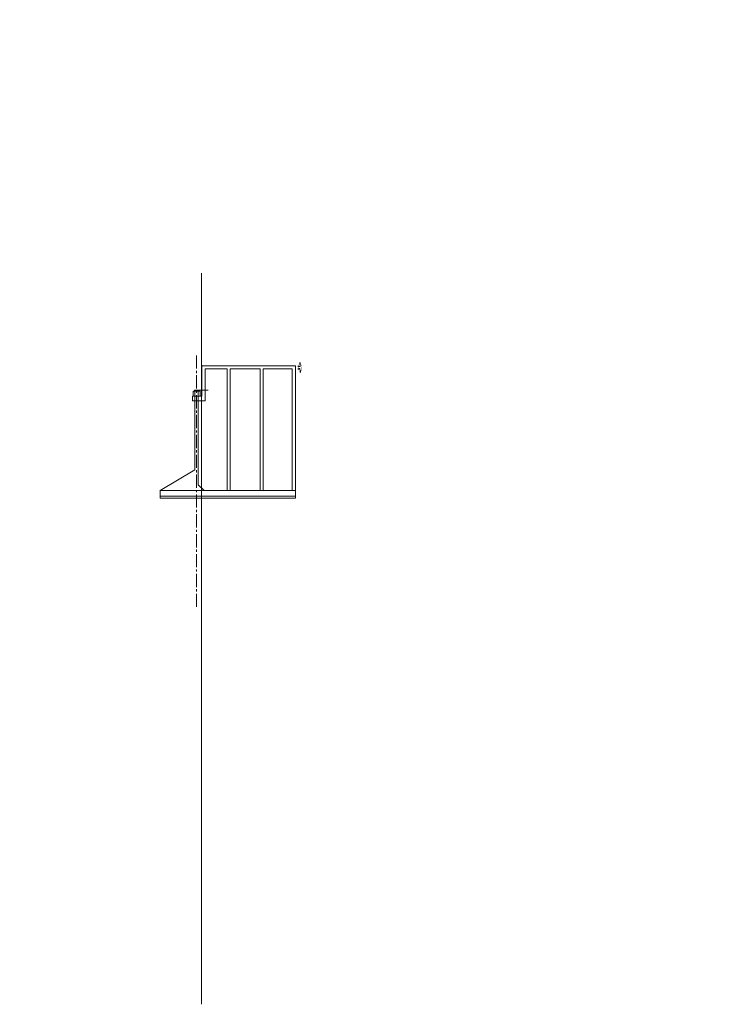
# Model space of a CAD drawing. Header units: millimetres. Extents: x -20950785 to 389010297, y -11535949 to 14056629.
# Tile 526 of 654: x 19468115 to 19528679, y -1697036 to -1612044. Entities that reach past the tile are written whole.
import ezdxf

# ---------------------------------------------------------------- set-up
doc = ezdxf.new("R2010")
doc.units = ezdxf.units.MM
doc.header["$LTSCALE"] = 60
doc.header["$MEASUREMENT"] = 0
doc.linetypes.add('CENTER2', pattern=[28.575, 19.05, -3.175, 3.175, -3.175])
doc.layers.add('TEXT', color=7, linetype='Continuous')
doc.styles.add('PDF Arial Bold', font='times.ttf')
doc.dimstyles.get("Standard").update_dxf_attribs({"dimtxt": 400, "dimasz": 215, "dimexe": 0.18, "dimexo": 0.0625, "dimgap": 0.09, "dimtad": 0, "dimtih": 1, "dimtoh": 1, "dimdec": 0, "dimzin": 4, "dimdsep": 46, "dimtxsty": 'Standard', "dimblk": 'OPEN90', "dimcen": 0, "dimadec": 0, "dimazin": 1, "dimtfac": 1, "dimtdec": 0, "dimtix": 1, "dimtofl": 0, "dimtmove": 0, "dimatfit": 3, "dimldrblk": 'OPEN30', "dimfxl": 1, "dimtolj": 1, "dimtzin": 0, "dimarcsym": 0})

# ---------------------------------------------------------------- blocks, each defined once
blk = doc.blocks.new('*D3053')
at = {"color": 0, "linetype": 'Continuous', "lineweight": -2, "ltscale": 2, "transparency": 16777216}
for p, q in [((19492132, -1641939), (19492321, -1641939)), ((19492321, -1641789), (19492321, -1641639)), ((19492128, -1642189), (19492321, -1642189)), ((19492321, -1642339), (19492321, -1642489))]:
    blk.add_line(p, q, dxfattribs=at)
at = {"color": 0, "linetype": 'Continuous', "lineweight": 9, "ltscale": 2, "transparency": 16777216}
for points in [[(19492296, -1641789), (19492346, -1641789), (19492321, -1641939)], [(19492296, -1642339), (19492346, -1642339), (19492321, -1642189)]]:
    blk.add_solid(points, dxfattribs=at)
at = {"layer": 'Defpoints', "color": 0, "linetype": 'Continuous', "lineweight": 9, "ltscale": 2, "transparency": 16777216}
for p in [(19492132, -1641939), (19492321, -1641939), (19492128, -1642189)]:
    blk.add_point(p, dxfattribs=at)
at = {"color": 0, "linetype": 'Continuous', "lineweight": 9, "ltscale": 2, "transparency": 16777216, "insert": (19492321, -1642064), "char_height": 250, "attachment_point": 5, "rotation": 90, "style": 'PDF Arial Bold'}
blk.add_mtext('\\A1;250', dxfattribs=at)

msp = doc.modelspace()

# ---------------------------------------------------------------- hatches: boundary and pattern name
at = {"linetype": 'Continuous', "lineweight": 9, "ltscale": 2}
h = msp.add_hatch(dxfattribs=at)
h.set_pattern_fill('ANSI31')
h.set_pattern_definition([(45, (7414025.25514, 73625.11486), (-0.0883883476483, 0.0883883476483), [])])
h.paths.add_polyline_path([(19483385.43, -1644036.32), (19483560.43, -1644036.32), (19483560.43, -1644116.32), (19483385.43, -1644116.32)])
h.paths.add_polyline_path([(19483210.43, -1644036.32), (19483385.43, -1644036.32), (19483385.43, -1644116.32), (19483210.43, -1644116.32)])

# ---------------------------------------------------------------- linework, layer by layer
at = {"color": 7, "linetype": 'Continuous', "lineweight": 9, "ltscale": 2}
for p, q in [((19483795.43, -1652316.32), (19483795.43, -1633926.32)), ((19483560.43, -1644036.32), (19483210.43, -1644036.32)), ((19483210.43, -1644036.32), (19483210.43, -1644116.32)), ((19483210.43, -1644036.32), (19484371.75, -1644036.32)), ((19483560.43, -1644036.32), (19483560.43, -1644116.32)), ((19483795.43, -1644658.32), (19483795.43, -1653336.32)), ((19483795.43, -1697036.32), (19483795.43, -1647196.32)), ((19483235.43, -1650886.32), (19480235.43, -1652686.32)), ((19484035.43, -1652686.32), (19483535.43, -1652186.32)), ((19480235.43, -1652686.32), (19480235.43, -1653186.32)), ((19480235.43, -1653336.32), (19480235.43, -1653186.32))]:
    msp.add_line(p, q, dxfattribs=at)
at = {"linetype": 'CENTER2', "lineweight": 9}
msp.add_line((19483385.43, -1662737.82), (19483385.43, -1640917.39), dxfattribs=at)
at = {"color": 7, "linetype": 'Continuous', "lineweight": 9}
for p, q in [((19483835.43, -1641936.32), (19483835.43, -1641861.32)), ((19483835.43, -1644536.32), (19483835.43, -1641933.15)), ((19483835.43, -1641936.32), (19484135.43, -1641936.32)), ((19484135.43, -1641936.32), (19491935.43, -1641936.32)), ((19491935.43, -1641936.32), (19491935.43, -1652686.32)), ((19491935.43, -1653336.32), (19491935.43, -1641936.32)), ((19484135.43, -1642186.32), (19486035.43, -1642186.32)), ((19484135.43, -1642186.32), (19484135.43, -1644936.32)), ((19486035.43, -1652686.32), (19486035.43, -1642186.32)), ((19486285.43, -1642186.32), (19488885.43, -1642186.32)), ((19486285.43, -1652686.32), (19486285.43, -1642186.32)), ((19488885.43, -1652686.32), (19488885.43, -1642186.32)), ((19489135.43, -1642186.32), (19491635.43, -1642186.32)), ((19489135.43, -1652686.32), (19489135.43, -1642186.32)), ((19491635.43, -1652686.32), (19491635.43, -1642186.32)), ((19483460.43, -1644536.32), (19483035.43, -1644536.32)), ((19483035.43, -1644536.32), (19483035.43, -1644936.32)), ((19483085.43, -1644536.32), (19483085.43, -1644116.32)), ((19483085.43, -1644116.32), (19483685.43, -1644116.32)), ((19483235.43, -1647217.19), (19483235.43, -1644036.32)), ((19483235.43, -1647217.19), (19483235.43, -1644036.32)), ((19483835.43, -1644536.32), (19483460.43, -1644536.32)), ((19483535.43, -1647206.22), (19483535.43, -1644036.32)), ((19483685.43, -1644116.32), (19483685.43, -1644536.32)), ((19483035.43, -1644936.32), (19484135.43, -1644936.32)), ((19483235.43, -1650886.32), (19483235.43, -1647217.19)), ((19483235.43, -1650886.32), (19483235.43, -1647217.19)), ((19483535.43, -1652186.32), (19483535.43, -1647206.22)), ((19480235.43, -1652686.32), (19491935.43, -1652686.32)), ((19480235.43, -1653186.32), (19491935.43, -1653186.32)), ((19480235.43, -1653336.32), (19491935.43, -1653336.32))]:
    msp.add_line(p, q, dxfattribs=at)

# ---------------------------------------------------------------- texts
at = {"linetype": 'Continuous', "lineweight": 9, "char_height": 1915.15152, "width": 72153.3279, "attachment_point": 1}
for insert in [(11996265.89, -1637530.04), (13354190.39, -1637530.04), (14580788.89, -1637530.04)]:
    msp.add_mtext('\\pi7448.80773;{\\fTimes New Roman|b0|i0|c0|p18;\\LCertified that the boring details  shown are correct.}', dxfattribs=dict(at, insert=insert))
at = {"layer": 'TEXT', "linetype": 'Continuous', "lineweight": 9, "char_height": 1300, "attachment_point": 1}
for s, insert, width in [('\\pi2427.77062;{\\fTimes New Roman|b0|i0|c0|p18;\\LELEVATION OF PIER \\P\\pi3593.74034;ALONG CURRENT \\P\\pi6498.82325;DIRECTION  }', (18007457.01, -1612066.89), 23280.4872), ('\\pi2427.77062;{\\fTimes New Roman|b0|i0|c0|p18;\\LELEVATION OF PIER \\P\\pi3593.74034;ALONG CURRENT \\P\\pi6498.82325;DIRECTION  }', (16438929.51, -1612332.06), 23280.4872), ('\\pi1974.11068;{\\fTimes New Roman|b0|i0|c0|p18;\\LELEVATION OF PIER \\P\\pi3681.82517;ALONG TRAFFIC  \\P\\pi6045.16331;DIRECTION  }', (16459571.96, -1612784.78), 22373.1673), ('\\pi1974.11068;{\\fTimes New Roman|b0|i0|c0|p18;\\LELEVATION OF PIER \\P\\pi3681.82517;ALONG TRAFFIC  \\P\\pi6045.16331;DIRECTION  }', (18028099.46, -1612519.6), 22373.1673)]:
    msp.add_mtext(s, dxfattribs=dict(at, insert=insert, width=width))

# ---------------------------------------------------------------- dimensions: what is measured, and where the dimension line sits
at = {"color": 7, "linetype": 'Continuous', "lineweight": 9, "ltscale": 2}
dim = msp.add_linear_dim(base=(19492320.93, -1641939.5), p1=(19492128.3, -1642189.5), p2=(19492131.93, -1641939.5), angle=90, dimstyle='Standard', override={"dimtxt": 250, "dimasz": 150, "dimtxsty": 'PDF Arial Bold', "dimfxl": 300}, dxfattribs=at)
dim.commit()
dim.dimension.update_dxf_attribs({"geometry": '*D3053', "text_midpoint": (19492320.93, -1642064.5), "dimtype": 160, "text_rotation": 90})

doc.saveas('drawing.dxf')
